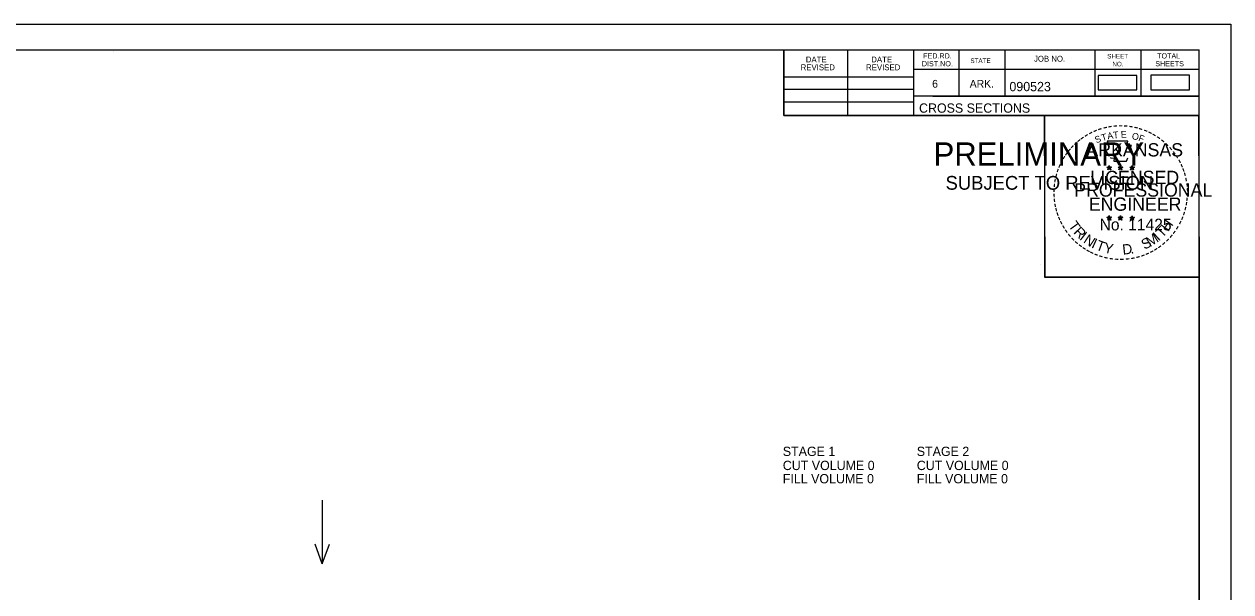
# Model space of a CAD drawing. Extents: x 1406028 to 1412453, y 321733 to 325986.
# Drawn here: x 1406571 to 1406752.8, y 325900.6 to 325986.1 of the extents above; entities that cross this region are included whole.
import ezdxf

# ---------------------------------------------------------------- set-up
doc = ezdxf.new("R2010")
doc.units = 0
for name, color, linetype in [('R_Axis Annot', 7, 'Continuous'), ('R_Border', 7, 'Continuous'), ('R_Border PE', 7, 'Continuous'), ('R_Border Prem', 7, 'Continuous'), ('R_Fin Surface', 7, 'Continuous'), ('R_No Plot', 7, 'Continuous'), ('R_Water Annot', 7, 'Continuous')]:
    doc.layers.add(name, color=color, linetype=linetype)

msp = doc.modelspace()

# ---------------------------------------------------------------- linework, layer by layer
at = {"layer": 'R_Border'}
for p, q in [((1406431.89, 325982.2), (1406748.07, 325982.2)), ((1406584.41, 325981.94), (1406584.41, 325981.94)), ((1406584.41, 325981.94), (1406584.41, 325981.94)), ((1406685.43, 325972.32), (1406685.43, 325982.2)), ((1406695.11, 325972.32), (1406695.11, 325982.2)), ((1406704.97, 325982.2), (1406704.97, 325972.32)), ((1406711.81, 325982.2), (1406711.81, 325975.26)), ((1406718.75, 325982.2), (1406718.75, 325975.26)), ((1406732.33, 325982.2), (1406732.33, 325975.26)), ((1406739.27, 325982.2), (1406739.27, 325975.26)), ((1406748.07, 325776.74), (1406748.07, 325982.2)), ((1406685.43, 325978.18), (1406704.97, 325978.18)), ((1406748.07, 325979.26), (1406704.97, 325979.26)), ((1406748.07, 325979.28), (1406748.07, 325979.28)), ((1406685.43, 325976.32), (1406704.97, 325976.32)), ((1406685.43, 325974.38), (1406704.97, 325974.38)), ((1406748.07, 325975.26), (1406704.97, 325975.26)), ((1406707.93, 325975.26), (1406748.07, 325975.26)), ((1406748.07, 325972.32), (1406685.43, 325972.32))]:
    msp.add_line(p, q, dxfattribs=at)
at = {"layer": 'R_Border PE'}
for p, q in [((1406734.15, 325964.57), (1406734.5, 325964.46)), ((1406734.15, 325964.57), (1406734.41, 325964.53)), ((1406734.15, 325964.57), (1406734.39, 325964.45)), ((1406734.29, 325964.16), (1406734.5, 325964.46)), ((1406734.29, 325964.16), (1406734.41, 325964.41)), ((1406734.29, 325964.16), (1406734.5, 325964.38)), ((1406734.5, 325964.82), (1406734.46, 325964.57)), ((1406734.5, 325964.46), (1406734.5, 325964.82)), ((1406734.5, 325964.82), (1406734.55, 325964.57)), ((1406734.85, 325964.57), (1406734.5, 325964.46)), ((1406734.72, 325964.16), (1406734.5, 325964.46)), ((1406734.72, 325964.16), (1406734.5, 325964.38)), ((1406734.85, 325964.57), (1406734.56, 325964.52)), ((1406734.72, 325964.16), (1406734.58, 325964.45)), ((1406734.85, 325964.57), (1406734.65, 325964.47)), ((1406735.82, 325964.57), (1406736.17, 325964.46)), ((1406735.82, 325964.57), (1406736.08, 325964.53)), ((1406735.82, 325964.57), (1406736.06, 325964.45)), ((1406735.96, 325964.16), (1406736.17, 325964.46)), ((1406735.96, 325964.16), (1406736.08, 325964.41)), ((1406735.96, 325964.16), (1406736.17, 325964.38)), ((1406736.17, 325964.82), (1406736.13, 325964.57)), ((1406736.17, 325964.46), (1406736.17, 325964.82)), ((1406736.17, 325964.82), (1406736.22, 325964.57)), ((1406736.52, 325964.57), (1406736.17, 325964.46)), ((1406736.39, 325964.16), (1406736.17, 325964.46)), ((1406736.39, 325964.16), (1406736.17, 325964.38)), ((1406736.52, 325964.57), (1406736.23, 325964.52)), ((1406736.39, 325964.16), (1406736.25, 325964.45)), ((1406736.52, 325964.57), (1406736.32, 325964.47)), ((1406737.59, 325964.56), (1406737.94, 325964.45)), ((1406737.59, 325964.56), (1406737.84, 325964.51)), ((1406737.59, 325964.56), (1406737.83, 325964.44)), ((1406737.72, 325964.15), (1406737.94, 325964.45)), ((1406737.72, 325964.15), (1406737.85, 325964.39)), ((1406737.72, 325964.15), (1406737.94, 325964.37)), ((1406737.94, 325964.81), (1406737.9, 325964.56)), ((1406737.94, 325964.45), (1406737.94, 325964.81)), ((1406737.94, 325964.81), (1406737.99, 325964.56)), ((1406738.28, 325964.56), (1406737.94, 325964.45)), ((1406738.15, 325964.15), (1406737.94, 325964.45)), ((1406738.15, 325964.15), (1406737.94, 325964.36)), ((1406738.28, 325964.56), (1406738, 325964.51)), ((1406738.15, 325964.15), (1406738.01, 325964.44)), ((1406738.28, 325964.56), (1406738.08, 325964.46)), ((1406734.15, 325957), (1406734.5, 325956.89)), ((1406734.15, 325957), (1406734.4, 325956.95)), ((1406734.15, 325957), (1406734.39, 325956.88)), ((1406734.28, 325956.59), (1406734.5, 325956.89)), ((1406734.28, 325956.59), (1406734.41, 325956.83)), ((1406734.28, 325956.59), (1406734.5, 325956.81)), ((1406734.5, 325957.25), (1406734.46, 325957)), ((1406734.5, 325956.89), (1406734.5, 325957.25)), ((1406734.5, 325957.25), (1406734.55, 325957)), ((1406734.85, 325957), (1406734.5, 325956.89)), ((1406734.71, 325956.59), (1406734.5, 325956.89)), ((1406734.71, 325956.59), (1406734.5, 325956.8)), ((1406734.85, 325957), (1406734.56, 325956.95)), ((1406734.71, 325956.59), (1406734.58, 325956.88)), ((1406734.85, 325957), (1406734.64, 325956.9)), ((1406735.82, 325957), (1406736.17, 325956.89)), ((1406735.82, 325957), (1406736.07, 325956.95)), ((1406735.82, 325957), (1406736.06, 325956.88)), ((1406735.95, 325956.59), (1406736.17, 325956.89)), ((1406735.95, 325956.59), (1406736.08, 325956.83)), ((1406735.95, 325956.59), (1406736.17, 325956.81)), ((1406736.17, 325957.25), (1406736.13, 325957)), ((1406736.17, 325956.89), (1406736.17, 325957.25)), ((1406736.17, 325957.25), (1406736.22, 325957)), ((1406736.52, 325957), (1406736.17, 325956.89)), ((1406736.38, 325956.59), (1406736.17, 325956.89)), ((1406736.38, 325956.59), (1406736.17, 325956.8)), ((1406736.52, 325957), (1406736.23, 325956.95)), ((1406736.38, 325956.59), (1406736.24, 325956.88)), ((1406736.52, 325957), (1406736.31, 325956.9)), ((1406737.59, 325956.99), (1406737.94, 325956.88)), ((1406737.59, 325956.99), (1406737.84, 325956.94)), ((1406737.59, 325956.99), (1406737.82, 325956.87)), ((1406737.72, 325956.58), (1406737.94, 325956.88)), ((1406737.72, 325956.58), (1406737.85, 325956.82)), ((1406737.72, 325956.58), (1406737.93, 325956.8)), ((1406737.94, 325957.24), (1406737.89, 325956.99)), ((1406738.15, 325956.58), (1406737.93, 325956.79)), ((1406737.94, 325956.88), (1406737.94, 325957.24)), ((1406737.94, 325957.24), (1406737.98, 325956.99)), ((1406738.28, 325956.99), (1406737.94, 325956.88)), ((1406738.15, 325956.58), (1406737.94, 325956.88)), ((1406738.28, 325956.99), (1406738, 325956.94)), ((1406738.15, 325956.58), (1406738.01, 325956.87)), ((1406738.28, 325956.99), (1406738.08, 325956.89))]:
    msp.add_line(p, q, dxfattribs=at)
for points in [[(1406734.2, 325968.45), (1406734.46, 325967.62)], [(1406737.71, 325967.53), (1406737.85, 325967.81), (1406737.16, 325967.79), (1406737.31, 325968.45), (1406734.2, 325968.45)], [(1406734.69, 325966.03), (1406734.69, 325965.94), (1406735.25, 325965.92), (1406735.2, 325965.45), (1406737.07, 325965.45), (1406737.27, 325965.98)], [(1406734.5, 325964.82), (1406734.72, 325964.16), (1406734.15, 325964.57), (1406734.85, 325964.57), (1406734.29, 325964.16), (1406734.5, 325964.82)], [(1406736.17, 325964.82), (1406736.39, 325964.16), (1406735.82, 325964.57), (1406736.52, 325964.57), (1406735.96, 325964.16), (1406736.17, 325964.82)], [(1406737.94, 325964.81), (1406738.15, 325964.15), (1406737.59, 325964.56), (1406738.28, 325964.56), (1406737.72, 325964.15), (1406737.94, 325964.81)], [(1406734.5, 325957.25), (1406734.71, 325956.59), (1406734.15, 325957), (1406734.85, 325957), (1406734.28, 325956.59), (1406734.5, 325957.25)], [(1406736.17, 325957.25), (1406736.38, 325956.59), (1406735.82, 325957), (1406736.52, 325957), (1406735.95, 325956.59), (1406736.17, 325957.25)], [(1406737.94, 325957.24), (1406738.15, 325956.58), (1406737.59, 325956.99), (1406738.28, 325956.99), (1406737.72, 325956.58), (1406737.94, 325957.24)]]:
    msp.add_lwpolyline(points, dxfattribs=at)
for centre, radius in [((1406734.5, 325964.46), 0.172), ((1406734.5, 325964.46), 0.145), ((1406734.5, 325964.46), 0.116), ((1406734.5, 325964.46), 0.0991), ((1406734.5, 325964.46), 0.0747), ((1406734.5, 325964.46), 0.0495), ((1406734.5, 325964.46), 0.0296), ((1406736.17, 325964.46), 0.172), ((1406736.17, 325964.46), 0.145), ((1406736.17, 325964.46), 0.116), ((1406736.17, 325964.46), 0.0991), ((1406736.17, 325964.46), 0.0747), ((1406736.17, 325964.46), 0.0495), ((1406736.17, 325964.46), 0.0296), ((1406737.94, 325964.45), 0.172), ((1406737.94, 325964.45), 0.145), ((1406737.94, 325964.45), 0.116), ((1406737.94, 325964.45), 0.0991), ((1406737.94, 325964.45), 0.0747), ((1406737.94, 325964.45), 0.0495), ((1406737.94, 325964.45), 0.0296), ((1406734.5, 325956.89), 0.172), ((1406734.5, 325956.89), 0.145), ((1406734.5, 325956.89), 0.116), ((1406734.5, 325956.89), 0.0991), ((1406734.5, 325956.89), 0.0747), ((1406734.5, 325956.89), 0.0495), ((1406734.5, 325956.89), 0.0296), ((1406736.17, 325956.89), 0.172), ((1406736.17, 325956.89), 0.145), ((1406736.17, 325956.89), 0.116), ((1406736.17, 325956.89), 0.0991), ((1406736.17, 325956.89), 0.0747), ((1406736.17, 325956.89), 0.0495), ((1406736.17, 325956.89), 0.0296), ((1406737.93, 325956.88), 0.172), ((1406737.93, 325956.88), 0.145), ((1406737.93, 325956.88), 0.116), ((1406737.93, 325956.88), 0.0991), ((1406737.93, 325956.88), 0.0747), ((1406737.93, 325956.88), 0.0495), ((1406737.93, 325956.88), 0.0296)]:
    msp.add_circle(centre, radius, dxfattribs=at)
at = {"layer": 'R_Fin Surface'}
for points in [[(1406732.8, 325976.18), (1406738.64, 325976.18), (1406738.64, 325978.36), (1406732.8, 325978.36)], [(1406740.76, 325976.22), (1406746.59, 325976.22), (1406746.59, 325978.41), (1406740.76, 325978.41)]]:
    msp.add_lwpolyline(points, close=True, dxfattribs=at)
at = {"layer": 'R_No Plot'}
for p, q in [((1406419.49, 325986.09), (1406752.82, 325986.09)), ((1406724.1, 325949.86), (1406724.1, 325949.86))]:
    msp.add_line(p, q, dxfattribs=at)
for points in [[(1406419.48, 325986.09), (1406752.82, 325986.09), (1406752.82, 325772.75), (1406419.48, 325772.75)], [(1406665.81, 325982.2), (1406685.43, 325982.2), (1406685.43, 325972.32), (1406701.54, 325972.32), (1406724.74, 325972.32), (1406724.74, 325947.98), (1406748.07, 325947.98), (1406748.07, 325776.74), (1406431.89, 325776.74), (1406431.89, 325982.2)], [(1406724.74, 325972.32), (1406747.95, 325972.32), (1406748.07, 325947.98), (1406724.86, 325947.98)]]:
    msp.add_lwpolyline(points, close=True, dxfattribs=at)
at = {"layer": 'R_Water Annot'}
for p, q in [((1406615.9, 325914.4), (1406615.9, 325904.83)), ((1406615.9, 325904.83), (1406614.84, 325907.76)), ((1406615.9, 325904.83), (1406616.97, 325907.76))]:
    msp.add_line(p, q, dxfattribs=at)

# ---------------------------------------------------------------- texts
at = {"layer": 'R_Axis Annot'}
for s, p in [('STAGE 1', (1406685.3, 325921.05)), ('STAGE 2', (1406705.49, 325921.05)), ('CUT VOLUME 0', (1406685.3, 325918.93)), ('CUT VOLUME 0', (1406705.49, 325918.93)), ('FILL VOLUME 0', (1406685.3, 325916.93)), ('FILL VOLUME 0', (1406705.49, 325916.93))]:
    msp.add_text(s, height=1.4, dxfattribs=at).set_placement(p)
at = {"layer": 'R_Border'}
for s, height, p in [('FED.RD.', 0.782, (1406706.45, 325980.92)), ('SHEET', 0.684, (1406734.19, 325980.92)), ('TOTAL', 0.782, (1406741.71, 325980.92)), ('REVISED', 0.879, (1406687.99, 325979.15)), ('DATE', 0.879, (1406688.77, 325980.33)), ('REVISED', 0.879, (1406697.85, 325979.15)), ('DATE', 0.879, (1406698.63, 325980.33)), ('DIST.NO.', 0.782, (1406706.25, 325979.74)), ('STATE', 0.684, (1406713.57, 325980.24)), ('JOB NO.', 0.879, (1406723.15, 325980.44)), ('NO.', 0.684, (1406734.97, 325979.74)), ('SHEETS', 0.782, (1406741.43, 325979.74)), ('6', 1.17, (1406707.81, 325976.52)), ('ARK.', 1.172, (1406713.47, 325976.52)), ('090523', 1.4, (1406719.45, 325975.99)), ('CROSS SECTIONS', 1.4, (1406705.83, 325972.75))]:
    msp.add_text(s, height=height, rotation=360, dxfattribs=at).set_placement(p)
at = {"layer": 'R_Border PE'}
for s, height, rotation, p in [('-', 1.6, 13.6301, (1406733.69, 325969.82)), ('-', 1.6, 10.2193, (1406734.37, 325969.98)), ('-', 1.6, 5.8968, (1406735.1, 325970.09)), ('-', 1.6, 0.1862, (1406735.87, 325970.16)), ('-', 1.6, 357.743, (1406736.6, 325970.15)), ('-', 1.6, 352.1617, (1406737.34, 325970.09)), ('-', 1.6, 347.2049, (1406738.06, 325969.98)), ('-', 1.6, 38.9507, (1406730.03, 325967.85)), ('-', 1.6, 36.2317, (1406730.5, 325968.22)), ('-', 1.6, 34.0636, (1406731.08, 325968.62)), ('-', 1.6, 28.7918, (1406731.68, 325968.99)), ('-', 1.6, 24.3072, (1406732.31, 325969.31)), ('S', 1, 21.594, (1406732.55, 325968.13)), ('-', 1.6, 19.1761, (1406732.94, 325969.58)), ('T', 1, 16.4036, (1406733.46, 325968.46)), ('A', 1, 11.2132, (1406734.29, 325968.71)), ('T', 1, 6.0228, (1406735.14, 325968.87)), ('E', 1, 0.8323, (1406736.24, 325968.98)), ('O', 1, 350.4515, (1406737.85, 325968.77)), ('F', 1, 340.0707, (1406738.8, 325968.55)), ('-', 1.6, 342.3362, (1406738.69, 325969.82)), ('-', 1.6, 337.8551, (1406739.43, 325969.6)), ('-', 1.6, 334.1211, (1406740.06, 325969.33)), ('-', 1.6, 329.6409, (1406740.64, 325969.05)), ('-', 1.6, 325.8627, (1406741.28, 325968.68)), ('-', 1.6, 50.6142, (1406728.74, 325966.47)), ('-', 1.6, 48.423, (1406729.14, 325966.95)), ('-', 1.6, 42.9622, (1406729.59, 325967.43)), ('ARKANSAS', 2, 360, (1406731.05, 325966.16)), ('-', 1.6, 320.5297, (1406741.89, 325968.26)), ('-', 1.6, 315.5786, (1406742.49, 325967.77)), ('-', 1.6, 309.8797, (1406743.06, 325967.22)), ('-', 1.6, 306.6522, (1406743.58, 325966.62)), ('-', 1.6, 62.8713, (1406727.69, 325964.76)), ('-', 1.6, 58.0706, (1406728, 325965.37)), ('-', 1.6, 54.2325, (1406728.33, 325965.9)), ('-', 1.4, 303.6753, (1406744.07, 325966.05)), ('-', 1.6, 299.6684, (1406744.39, 325965.44)), ('-', 1.6, 75.461, (1406727.02, 325962.8)), ('-', 1.6, 72.3945, (1406727.21, 325963.52)), ('-', 1.6, 67.7743, (1406727.43, 325964.15)), ('LICENSED', 2, 360, (1406731.65, 325962.01)), ('DWB', 0.01, 360, (1406734.49, 325964.45)), ('DWB', 0.01, 360, (1406736.16, 325964.45)), ('DWB', 0.01, 360, (1406737.92, 325964.44)), ('-', 1.6, 294.6628, (1406744.71, 325964.83)), ('-', 1.6, 290.5728, (1406744.97, 325964.25)), ('-', 1.6, 285.1233, (1406745.2, 325963.67)), ('-', 1.6, 85.1863, (1406726.81, 325961.4)), ('-', 1.6, 81.2013, (1406726.88, 325962.09)), ('PROFESSIONAL', 2, 360, (1406729.22, 325960.11)), ('-', 1.6, 280.5493, (1406745.4, 325962.93)), ('-', 1.6, 276.5962, (1406745.57, 325962.16)), ('-', 1.6, 94.1959, (1406726.82, 325959.97)), ('-', 1.6, 89.0622, (1406726.78, 325960.7)), ('-', 1.6, 98.9479, (1406726.89, 325959.31)), ('ENGINEER', 2, 360, (1406731.41, 325957.98)), ('-', 1.6, 263.5172, (1406745.64, 325960.14)), ('-', 1.6, 274.3301, (1406745.63, 325961.44)), ('-', 1.6, 269.9407, (1406745.66, 325960.81)), ('-', 1.6, 101.7149, (1406727.02, 325958.57)), ('-', 1.6, 105.4578, (1406727.19, 325957.98)), ('-', 1.6, 255.7626, (1406745.46, 325958.81)), ('-', 1.6, 260.9953, (1406745.57, 325959.49)), ('-', 1.6, 109.0874, (1406727.4, 325957.35)), ('-', 1.6, 114.0643, (1406727.66, 325956.75)), ('-', 1.6, 115.7289, (1406727.96, 325956.13)), ('T', 1.54, 306.0406, (1406728.26, 325955.72)), ('No. 11425', 1.757, 360, (1406733.04, 325955.03)), ('DWB', 0.01, 360, (1406734.49, 325956.88)), ('DWB', 0.01, 360, (1406736.16, 325956.88)), ('DWB', 0.01, 360, (1406737.92, 325956.87)), ('H', 1.54, 54.6088, (1406743.38, 325954.76)), ('-', 1.6, 244.6197, (1406744.79, 325956.79)), ('-', 1.6, 247.8887, (1406745.06, 325957.42)), ('-', 1.6, 252.8681, (1406745.28, 325958.09)), ('-', 1.6, 120.4471, (1406728.32, 325955.55)), ('-', 1.6, 125.8934, (1406728.72, 325954.99)), ('-', 1.6, 130.7181, (1406729.18, 325954.43)), ('R', 1.54, 314.005, (1406729.02, 325954.68)), ('I', 1.54, 321.9694, (1406729.92, 325953.74)), ('N', 1.54, 326.5002, (1406730.49, 325953.27)), ('M', 1.54, 32.6563, (1406740.64, 325952.49)), ('I', 1.54, 42.1136, (1406741.93, 325953.34)), ('T', 1.54, 46.6444, (1406742.49, 325953.82)), ('-', 1.6, 231.2538, (1406743.57, 325954.82)), ('-', 1.6, 233.8452, (1406744, 325955.39)), ('-', 1.6, 239.0712, (1406744.4, 325956.04)), ('-', 1.6, 134.2238, (1406729.7, 325953.89)), ('-', 1.6, 138.9338, (1406730.22, 325953.42)), ('-', 1.6, 144.6463, (1406730.78, 325953.02)), ('-', 1.6, 148.0898, (1406731.34, 325952.65)), ('I', 1.54, 335.3603, (1406731.7, 325952.49)), ('T', 1.54, 339.8912, (1406732.36, 325952.16)), ('Y', 1.54, 347.8556, (1406733.58, 325951.71)), ('D', 1.54, 6.3969, (1406736.56, 325951.36)), ('S', 1.54, 26.9312, (1406739.8, 325952.09)), ('-', 1.6, 215.7363, (1406742.02, 325953.27)), ('-', 1.6, 221.0851, (1406742.57, 325953.75)), ('-', 1.6, 225.7653, (1406743.09, 325954.26)), ('-', 1.6, 151.5704, (1406731.92, 325952.32)), ('-', 1.6, 154.6002, (1406732.44, 325952.08)), ('-', 1.6, 158.5612, (1406733.07, 325951.82)), ('-', 1.6, 162.7983, (1406733.75, 325951.61)), ('-', 1.6, 167.5555, (1406734.47, 325951.44)), ('-', 1.6, 173.1155, (1406735.24, 325951.33)), ('-', 1.6, 176.5183, (1406735.99, 325951.28)), ('-', 1.6, 181.5918, (1406736.73, 325951.3)), ('-', 1.6, 185.8167, (1406737.54, 325951.38)), ('-', 1.6, 191.2858, (1406738.28, 325951.51)), ('.', 1.54, 13.7642, (1406737.75, 325951.48)), ('-', 1.6, 195.4743, (1406739.01, 325951.71)), ('-', 1.6, 200.7184, (1406739.68, 325951.95)), ('-', 1.6, 204.2516, (1406740.3, 325952.22)), ('-', 1.6, 207.3568, (1406740.93, 325952.54)), ('-', 1.6, 212.2491, (1406741.48, 325952.89))]:
    msp.add_text(s, height=height, rotation=rotation, dxfattribs=at).set_placement(p)
at = {"layer": 'R_Border Prem'}
for s, height, p in [('PRELIMINARY', 3.5, (1406708.02, 325964.78)), ('DWB', 0.01, (1406708.77, 325966.63)), ('SUBJECT TO REVISION', 2.0751, (1406709.83, 325961.15))]:
    msp.add_text(s, height=height, rotation=360, dxfattribs=at).set_placement(p)

doc.saveas('drawing.dxf')
